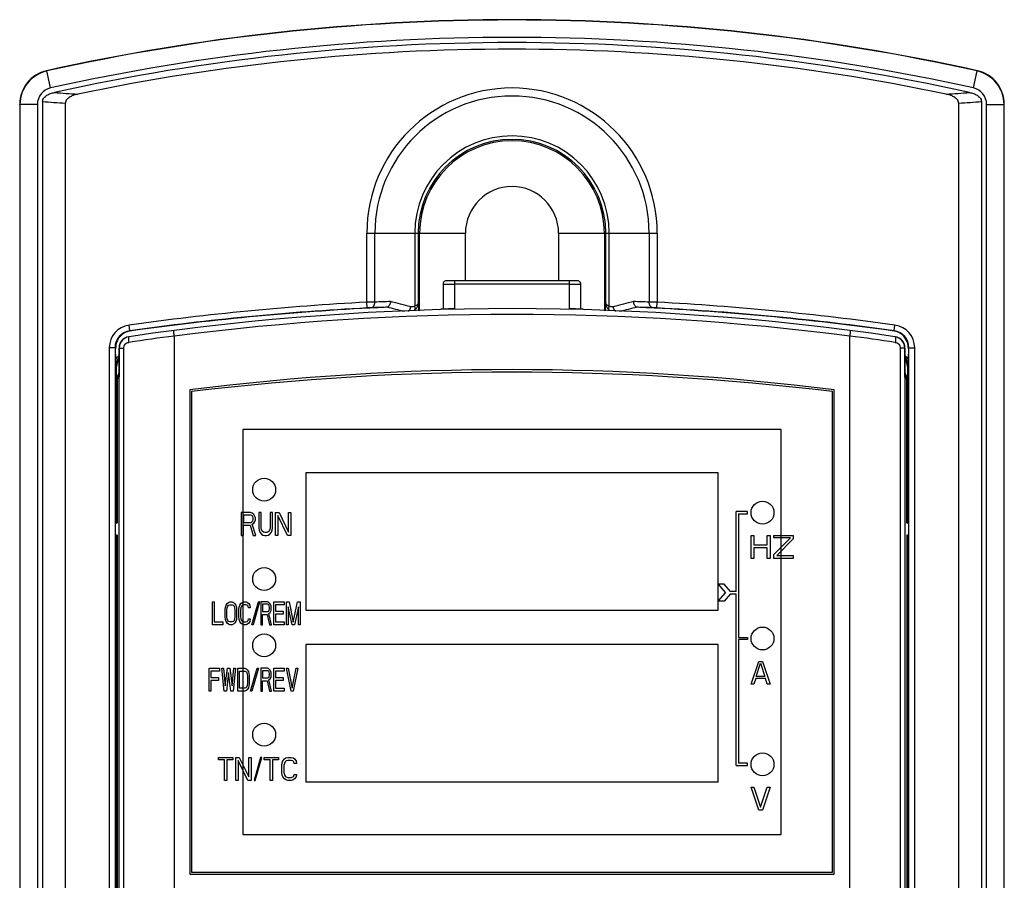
# Model space of a CAD drawing. Header units: millimetres. Extents: x 1117 to 38156, y -1945 to 7303.
# Tile 706 of 831: x 25884 to 25970, y 5673 to 5748. Entities that reach past the tile are written whole.
import ezdxf

# ---------------------------------------------------------------- set-up
doc = ezdxf.new("R2010")
doc.units = ezdxf.units.MM
doc.layers.add('03___PRT_ALL_CURVES', color=7, linetype='Continuous')

msp = doc.modelspace()

# ---------------------------------------------------------------- linework, layer by layer
at = {"color": 7, "linetype": 'Continuous'}
for p, q in [((25886.124, 5743.839), (25886.097, 5743.86)), ((25886.453, 5742.358), (25886.124, 5743.839)), ((25967.044, 5742.358), (25967.373, 5743.839)), ((25967.373, 5743.839), (25967.4, 5743.86)), ((25883.749, 5740.932), (25883.749, 5611.667)), ((25883.775, 5740.911), (25883.749, 5740.932)), ((25883.775, 5740.911), (25883.775, 5611.683)), ((25885.292, 5740.911), (25883.775, 5740.911)), ((25885.292, 5740.911), (25885.292, 5611.683)), ((25885.749, 5741.178), (25885.749, 5611.32)), ((25887.737, 5634.854), (25887.737, 5741.025)), ((25965.76, 5741.025), (25965.76, 5634.854)), ((25967.749, 5741.178), (25967.749, 5611.32)), ((25968.205, 5611.683), (25968.205, 5740.911)), ((25968.205, 5740.911), (25969.722, 5740.911)), ((25969.722, 5740.911), (25969.749, 5740.932)), ((25969.722, 5611.683), (25969.722, 5740.911)), ((25969.749, 5611.667), (25969.749, 5740.932)), ((25914.067, 5723.632), (25914.067, 5729.672)), ((25914.067, 5729.672), (25922.679, 5729.672)), ((25914.768, 5723.648), (25914.768, 5729.672)), ((25918.254, 5729.672), (25918.254, 5723.292)), ((25918.553, 5729.672), (25918.553, 5723.553)), ((25918.68, 5722.885), (25918.68, 5729.672)), ((25922.679, 5725.515), (25922.679, 5729.672)), ((25930.818, 5729.672), (25930.818, 5725.515)), ((25930.818, 5729.672), (25939.43, 5729.672)), ((25934.817, 5729.672), (25934.817, 5722.885)), ((25934.944, 5723.553), (25934.944, 5729.672)), ((25935.243, 5723.292), (25935.243, 5729.672)), ((25938.729, 5729.672), (25938.729, 5723.648)), ((25939.43, 5729.672), (25939.43, 5723.632)), ((25920.724, 5725.203), (25920.724, 5723.031)), ((25921.31, 5725.513), (25921.181, 5725.511)), ((25921.474, 5725.515), (25921.31, 5725.513)), ((25921.665, 5725.515), (25921.474, 5725.515)), ((25931.955, 5725.515), (25921.665, 5725.515)), ((25921.724, 5725.515), (25921.724, 5723.057)), ((25931.773, 5725.215), (25921.724, 5725.215)), ((25931.773, 5723.057), (25931.773, 5725.515)), ((25932.136, 5725.514), (25931.955, 5725.515)), ((25932.773, 5723.031), (25932.773, 5725.203)), ((25914.093, 5723.133), (25914.067, 5723.632)), ((25918.553, 5723.553), (25918.592, 5722.88)), ((25934.905, 5722.88), (25934.944, 5723.553)), ((25939.404, 5723.133), (25939.43, 5723.632)), ((25893.369, 5721.141), (25893.3, 5721.636)), ((25960.128, 5721.141), (25960.198, 5721.636)), ((25893.381, 5721.118), (25893.369, 5721.141)), ((25960.128, 5721.141), (25960.116, 5721.118)), ((25897.249, 5720.665), (25897.249, 5636.282)), ((25956.249, 5636.282), (25956.249, 5720.665)), ((25891.577, 5719.655), (25891.577, 5636.029)), ((25892.077, 5719.655), (25891.577, 5719.655)), ((25892.077, 5719.655), (25892.077, 5636.029)), ((25892.154, 5718.702), (25892.129, 5719.557)), ((25892.423, 5719.631), (25892.423, 5717.103)), ((25892.443, 5636.766), (25892.443, 5719.634)), ((25892.443, 5719.634), (25892.845, 5719.634)), ((25892.845, 5636.766), (25892.845, 5719.634)), ((25960.652, 5719.634), (25960.652, 5636.766)), ((25961.054, 5719.634), (25960.652, 5719.634)), ((25961.054, 5719.634), (25961.054, 5636.764)), ((25961.074, 5717.103), (25961.074, 5719.631)), ((25961.368, 5719.557), (25961.343, 5718.702)), ((25961.42, 5636.029), (25961.42, 5719.655)), ((25961.42, 5719.655), (25961.92, 5719.655)), ((25961.92, 5636.029), (25961.92, 5719.655)), ((25892.185, 5718.069), (25892.209, 5718.024)), ((25892.209, 5704.322), (25892.209, 5718.024)), ((25961.312, 5718.069), (25961.288, 5718.024)), ((25961.288, 5718.024), (25961.288, 5704.322)), ((25892.249, 5716.9), (25892.423, 5717.103)), ((25892.249, 5716.9), (25892.249, 5704.322)), ((25961.249, 5716.9), (25961.074, 5717.103)), ((25961.249, 5704.322), (25961.249, 5716.9)), ((25898.599, 5715.972), (25898.599, 5673.672)), ((25898.749, 5715.822), (25898.749, 5673.822)), ((25954.749, 5673.822), (25954.749, 5715.822)), ((25954.899, 5673.672), (25954.899, 5715.972)), ((25903.249, 5712.522), (25903.249, 5677.122)), ((25950.249, 5712.522), (25903.249, 5712.522)), ((25950.249, 5677.122), (25950.249, 5712.522)), ((25908.749, 5708.722), (25908.749, 5696.722)), ((25944.749, 5708.722), (25908.749, 5708.722)), ((25944.749, 5696.722), (25944.749, 5708.722)), ((25892.093, 5704.322), (25892.209, 5704.322)), ((25892.123, 5703.322), (25892.123, 5704.322)), ((25961.288, 5704.322), (25961.404, 5704.322)), ((25961.375, 5704.322), (25961.375, 5703.322)), ((25892.093, 5703.322), (25892.209, 5703.322)), ((25892.209, 5657.322), (25892.209, 5703.322)), ((25892.249, 5703.322), (25892.249, 5657.322)), ((25961.249, 5703.322), (25961.249, 5657.322)), ((25961.288, 5703.322), (25961.288, 5657.322)), ((25961.288, 5703.322), (25961.404, 5703.322)), ((25908.749, 5696.722), (25944.749, 5696.722)), ((25908.749, 5693.722), (25908.749, 5681.722)), ((25944.749, 5693.722), (25908.749, 5693.722)), ((25944.749, 5681.722), (25944.749, 5693.722)), ((25908.749, 5681.722), (25944.749, 5681.722)), ((25903.249, 5677.122), (25950.249, 5677.122)), ((25898.599, 5673.672), (25954.899, 5673.672)), ((25898.749, 5673.822), (25954.749, 5673.822))]:
    msp.add_line(p, q, dxfattribs=at)
for points in [[(25921.181, 5725.511), (25921.129, 5725.51), (25921.086, 5725.508), (25921.051, 5725.507), (25921.022, 5725.505), (25920.995, 5725.503), (25920.954, 5725.495), (25920.895, 5725.474), (25920.834, 5725.435), (25920.779, 5725.376), (25920.74, 5725.299), (25920.724, 5725.203)], [(25932.773, 5725.203), (25932.773, 5725.217), (25932.753, 5725.309), (25932.71, 5725.387), (25932.651, 5725.444), (25932.588, 5725.481), (25932.53, 5725.498), (25932.494, 5725.504), (25932.465, 5725.506), (25932.432, 5725.508), (25932.391, 5725.509), (25932.342, 5725.51), (25932.283, 5725.512), (25932.136, 5725.514)]]:
    msp.add_lwpolyline(points, dxfattribs=at)
for centre in [(25905.099, 5707.252), (25948.629, 5705.252), (25905.099, 5699.452), (25948.629, 5694.252), (25905.099, 5693.652), (25905.099, 5685.852), (25948.629, 5683.252)]:
    msp.add_circle(centre, 1, dxfattribs=at)
for centre, radius, start, end in [((25926.749, 5560.922), 187.4, 77.47171, 102.52829), ((25926.749, 5560.922), 187.374, 77.47823, 102.52177), ((25926.749, 5560.922), 185.856, 77.47823, 102.52177), ((25926.749, 5560.922), 185.4, 77.55002, 102.44998), ((25926.749, 5560.922), 184.823, 78.16007, 101.83993), ((25886.748, 5740.932), 3, 102.52997, 179.99832), ((25886.775, 5740.91), 3, 102.53266, 179.9891), ((25966.722, 5740.91), 3, 0.0109, 77.46733), ((25966.749, 5740.932), 3, 0.00169, 77.47002), ((25886.775, 5740.91), 1.483, 102.53712, 179.98545), ((25926.749, 5729.672), 12.681, 360, 180), ((25966.723, 5740.911), 1.482, 0.00471, 77.47452), ((25905.684, 5986.452), 245.219, 265.57836, 266.05823), ((25926.749, 5729.672), 11.981, 360, 180), ((25947.504, 5990.675), 249.454, 273.94584, 274.41757), ((25904.984, 5978.438), 238.039, 265.36512, 265.84515), ((25948.212, 5982.364), 241.976, 274.15875, 274.63097), ((25926.749, 5729.672), 8.494, 360, 180), ((25926.749, 5729.672), 8.195, 0, 180), ((25926.749, 5729.672), 8.069, 0, 180), ((25926.749, 5729.672), 4.069, 0, 180), ((25926.749, 5482.64), 241.325, 93.01223, 97.96715), ((25916.05, 5650.684), 72.975, 91.00633, 91.55679), ((25922.962, 5482.569), 241.218, 91.62288, 91.94666), ((25850.615, 5461.221), 270.523, 75.5954, 75.98474), ((26002.882, 5461.221), 270.523, 104.01526, 104.4046), ((25930.535, 5482.569), 241.218, 88.05334, 88.37712), ((25937.177, 5638.606), 85.056, 88.48231, 88.95458), ((25926.749, 5482.64), 241.325, 82.03285, 86.98777), ((25926.749, 5493.405), 229.667, 81.62538, 98.37462), ((25926.749, 5482.64), 240.825, 93.01223, 97.96715), ((25926.749, 5482.64), 240.801, 92.62199, 97.965), ((25926.749, 5493.405), 229.167, 82.60395, 97.39605), ((25922.612, 5482.569), 240.718, 91.63751, 91.94462), ((25850.265, 5461.264), 270.022, 75.61253, 75.94616), ((25920.708, 5722.226), 0.806, 91.63585, 110.97864), ((25926.749, 5501.113), 222.001, 91.29682, 91.5652), ((25926.749, 5501.113), 222.001, 88.4348, 88.70318), ((25932.789, 5722.226), 0.806, 69.01533, 88.36392), ((26003.232, 5461.264), 270.022, 104.05384, 104.38747), ((25926.749, 5482.64), 240.801, 82.035, 87.37801), ((25930.886, 5482.569), 240.718, 88.05538, 88.36249), ((25926.749, 5482.64), 240.825, 82.03285, 86.98777), ((25893.577, 5719.655), 2, 97.97174, 180.00148), ((25959.92, 5719.655), 2, 359.99855, 82.02822), ((25893.577, 5719.656), 1.5, 97.97082, 180.00712), ((25959.92, 5719.656), 1.5, 359.99287, 82.02916), ((25893.423, 5719.631), 1, 98.3803, 179.99158), ((25893.444, 5719.633), 1.001, 98.33272, 179.95048), ((25926.651, 5493.401), 229.171, 97.37154, 98.37461), ((25926.846, 5493.401), 229.171, 81.62539, 82.62846), ((25960.053, 5719.633), 1.001, 0.04954, 81.66725), ((25960.074, 5719.631), 1, 0.00844, 81.61968), ((25959.721, 5719.606), 1.648, 358.30741, 9.28951), ((25893.795, 5719.606), 1.667, 178.34067, 181.6584), ((25893.217, 5717.738), 1.436, 123.62833, 137.80125), ((25893.209, 5718.024), 1, 142.42757, 179.99647), ((25960.28, 5717.738), 1.435, 42.19845, 56.39615), ((25960.288, 5718.024), 1, 0.00401, 37.54414), ((25893.253, 5716.898), 1.005, 145.81846, 163.71822), ((25926.749, 5493.405), 224.34, 82.79156, 97.20844), ((25926.749, 5486.084), 231.438, 83.05119, 96.94881), ((25960.244, 5716.898), 1.005, 16.29419, 34.18023), ((25893.255, 5716.9), 1.006, 163.80705, 179.952), ((25960.242, 5716.9), 1.006, 0.0482, 16.20543)]:
    msp.add_arc(centre, radius, start, end, dxfattribs=at)
for points, knots in [([(25885.749, 5741.178), (25885.749, 5741.235), (25885.772, 5741.352), (25885.893, 5741.552), (25886.126, 5741.734), (25886.443, 5741.875), (25886.666, 5741.938), (25886.779, 5741.962)], [0, 0, 0, 0, 0.125169, 0.250387, 0.49984, 0.749853, 1, 1, 1, 1]), ([(25888.827, 5741.813), (25888.71, 5741.788), (25888.478, 5741.727), (25888.2, 5741.61), (25887.998, 5741.48), (25887.864, 5741.358), (25887.763, 5741.206), (25887.737, 5741.085), (25887.737, 5741.025)], [0, 0, 0, 0, 0.249901, 0.499686, 0.624759, 0.749869, 0.874958, 1, 1, 1, 1]), ([(25965.76, 5741.025), (25965.76, 5741.085), (25965.734, 5741.206), (25965.633, 5741.358), (25965.5, 5741.48), (25965.298, 5741.61), (25965.02, 5741.727), (25964.787, 5741.788), (25964.67, 5741.813)], [0, 0, 0, 0, 0.125041, 0.250131, 0.375241, 0.500314, 0.750099, 1, 1, 1, 1]), ([(25966.718, 5741.962), (25966.831, 5741.938), (25967.055, 5741.875), (25967.371, 5741.734), (25967.604, 5741.552), (25967.726, 5741.352), (25967.749, 5741.235), (25967.749, 5741.178)], [0, 0, 0, 0, 0.250147, 0.50016, 0.749613, 0.87483, 1, 1, 1, 1]), ([(25920.724, 5725.203), (25920.724, 5725.204), (25920.727, 5725.204), (25920.73, 5725.205), (25920.736, 5725.205), (25920.749, 5725.206), (25920.771, 5725.207), (25920.803, 5725.208), (25920.845, 5725.209), (25920.896, 5725.21), (25920.954, 5725.211), (25921.046, 5725.212), (25921.176, 5725.214), (25921.347, 5725.215), (25921.532, 5725.215), (25921.659, 5725.215), (25921.724, 5725.215)], [0, 0, 0, 0, 0.001367, 0.005049, 0.0111, 0.019513, 0.043372, 0.076467, 0.118438, 0.168871, 0.227333, 0.293238, 0.444669, 0.617451, 0.805175, 1, 1, 1, 1]), ([(25931.773, 5725.215), (25931.838, 5725.215), (25931.965, 5725.215), (25932.151, 5725.215), (25932.321, 5725.214), (25932.451, 5725.212), (25932.543, 5725.211), (25932.602, 5725.21), (25932.652, 5725.209), (25932.694, 5725.208), (25932.727, 5725.207), (25932.749, 5725.206), (25932.761, 5725.205), (25932.768, 5725.205), (25932.771, 5725.204), (25932.773, 5725.204), (25932.773, 5725.203)], [0, 0, 0, 0, 0.194825, 0.38255, 0.555333, 0.706764, 0.772669, 0.831131, 0.881564, 0.923535, 0.956629, 0.980488, 0.988901, 0.994951, 0.998633, 1, 1, 1, 1]), ([(25914.443, 5723.148), (25914.488, 5723.151), (25914.583, 5723.187), (25914.689, 5723.304), (25914.755, 5723.464), (25914.769, 5723.585), (25914.768, 5723.648)], [0, 0, 0, 0, 0.208929, 0.444365, 0.712038, 1, 1, 1, 1]), ([(25916.131, 5723.69), (25916.125, 5723.583), (25916.073, 5723.385), (25915.921, 5723.232), (25915.835, 5723.203)], [0, 0, 0, 0, 0.544807, 1, 1, 1, 1]), ([(25918.553, 5723.553), (25918.551, 5723.499), (25918.489, 5723.416), (25918.375, 5723.343), (25918.298, 5723.308), (25918.254, 5723.292)], [0, 0, 0, 0, 0.390551, 0.664765, 1, 1, 1, 1]), ([(25918.553, 5723.553), (25918.552, 5723.443), (25918.495, 5723.215), (25918.348, 5723.033), (25918.259, 5722.956)], [0, 0, 0, 0, 0.483365, 1, 1, 1, 1]), ([(25935.239, 5722.956), (25935.15, 5723.033), (25935.002, 5723.215), (25934.945, 5723.443), (25934.944, 5723.553)], [0, 0, 0, 0, 0.516556, 1, 1, 1, 1]), ([(25935.243, 5723.292), (25935.2, 5723.308), (25935.122, 5723.343), (25935.008, 5723.416), (25934.947, 5723.499), (25934.944, 5723.553)], [0, 0, 0, 0, 0.335166, 0.609359, 1, 1, 1, 1]), ([(25937.662, 5723.203), (25937.577, 5723.232), (25937.424, 5723.385), (25937.373, 5723.583), (25937.367, 5723.69)], [0, 0, 0, 0, 0.455193, 1, 1, 1, 1]), ([(25939.054, 5723.148), (25939.009, 5723.151), (25938.914, 5723.187), (25938.808, 5723.304), (25938.742, 5723.464), (25938.728, 5723.585), (25938.729, 5723.648)], [0, 0, 0, 0, 0.208929, 0.444365, 0.712038, 1, 1, 1, 1]), ([(25914.443, 5723.148), (25914.418, 5723.147), (25914.302, 5723.143), (25914.185, 5723.138), (25914.093, 5723.133)], [0, 0, 0, 0, 0.215015, 1, 1, 1, 1]), ([(25915.835, 5723.203), (25915.828, 5723.201), (25915.795, 5723.192), (25915.76, 5723.19), (25915.733, 5723.189)], [0, 0, 0, 0, 0.219336, 1, 1, 1, 1]), ([(25917.7, 5722.827), (25917.728, 5722.85), (25917.837, 5722.964), (25917.897, 5723.12), (25917.913, 5723.239)], [0, 0, 0, 0, 0.233694, 1, 1, 1, 1]), ([(25918.254, 5723.292), (25918.206, 5723.256), (25918.09, 5723.213), (25917.969, 5723.224), (25917.913, 5723.239)], [0, 0, 0, 0, 0.507471, 1, 1, 1, 1]), ([(25918.259, 5722.956), (25918.271, 5722.978), (25918.309, 5723.087), (25918.286, 5723.209), (25918.254, 5723.292)], [0, 0, 0, 0, 0.215838, 1, 1, 1, 1]), ([(25935.239, 5722.956), (25935.227, 5722.978), (25935.188, 5723.087), (25935.211, 5723.209), (25935.243, 5723.292)], [0, 0, 0, 0, 0.215834, 1, 1, 1, 1]), ([(25935.585, 5723.239), (25935.528, 5723.224), (25935.408, 5723.213), (25935.291, 5723.256), (25935.243, 5723.292)], [0, 0, 0, 0, 0.492661, 1, 1, 1, 1]), ([(25935.797, 5722.827), (25935.769, 5722.85), (25935.66, 5722.964), (25935.6, 5723.12), (25935.585, 5723.239)], [0, 0, 0, 0, 0.233695, 1, 1, 1, 1]), ([(25937.764, 5723.189), (25937.755, 5723.189), (25937.721, 5723.191), (25937.686, 5723.195), (25937.662, 5723.203)], [0, 0, 0, 0, 0.267988, 1, 1, 1, 1]), ([(25939.404, 5723.133), (25939.372, 5723.134), (25939.255, 5723.14), (25939.139, 5723.145), (25939.054, 5723.148)], [0, 0, 0, 0, 0.275303, 1, 1, 1, 1]), ([(25893.381, 5721.118), (25893.214, 5721.094), (25892.941, 5721.004), (25892.579, 5720.745), (25892.322, 5720.42), (25892.168, 5720.029), (25892.133, 5719.775), (25892.129, 5719.654)], [0, 0, 0, 0, 0.242821, 0.402127, 0.635196, 0.825984, 1, 1, 1, 1]), ([(25897.248, 5720.678), (25897.24, 5720.74), (25897.23, 5720.831), (25897.221, 5720.946), (25897.218, 5721.019), (25897.217, 5721.078), (25897.219, 5721.124), (25897.223, 5721.151), (25897.23, 5721.167), (25897.234, 5721.168)], [0, 0, 0, 0, 0.379986, 0.550854, 0.700243, 0.822919, 0.914879, 0.973297, 1, 1, 1, 1]), ([(25956.263, 5721.168), (25956.268, 5721.167), (25956.275, 5721.151), (25956.278, 5721.124), (25956.28, 5721.078), (25956.279, 5721.019), (25956.276, 5720.946), (25956.267, 5720.831), (25956.257, 5720.74), (25956.249, 5720.678)], [0, 0, 0, 0, 0.026703, 0.085121, 0.177081, 0.299757, 0.449146, 0.620014, 1, 1, 1, 1]), ([(25961.347, 5719.872), (25961.311, 5720.094), (25961.17, 5720.455), (25960.746, 5720.917), (25960.361, 5721.083), (25960.116, 5721.118)], [0, 0, 0, 0, 0.362325, 0.600585, 1, 1, 1, 1]), ([(25892.845, 5719.634), (25892.845, 5719.693), (25892.867, 5719.813), (25892.96, 5719.969), (25893.101, 5720.082), (25893.216, 5720.12), (25893.274, 5720.129)], [0, 0, 0, 0, 0.252042, 0.502904, 0.752116, 1, 1, 1, 1]), ([(25893.268, 5720.582), (25893.261, 5720.557), (25893.252, 5720.496), (25893.249, 5720.344), (25893.261, 5720.218), (25893.274, 5720.129)], [0, 0, 0, 0, 0.168671, 0.403598, 1, 1, 1, 1]), ([(25893.299, 5720.623), (25893.296, 5720.623), (25893.279, 5720.615), (25893.272, 5720.596), (25893.268, 5720.582)], [0, 0, 0, 0, 0.179584, 1, 1, 1, 1]), ([(25960.198, 5720.623), (25960.202, 5720.623), (25960.218, 5720.615), (25960.225, 5720.595), (25960.229, 5720.582)], [0, 0, 0, 0, 0.179588, 1, 1, 1, 1]), ([(25960.229, 5720.582), (25960.237, 5720.557), (25960.245, 5720.496), (25960.248, 5720.344), (25960.236, 5720.218), (25960.224, 5720.129)], [0, 0, 0, 0, 0.168668, 0.403592, 1, 1, 1, 1]), ([(25960.224, 5720.129), (25960.282, 5720.12), (25960.396, 5720.082), (25960.537, 5719.969), (25960.631, 5719.813), (25960.652, 5719.693), (25960.652, 5719.634)], [0, 0, 0, 0, 0.247884, 0.497096, 0.747958, 1, 1, 1, 1]), ([(25892.185, 5718.069), (25892.183, 5718.11), (25892.169, 5718.321), (25892.159, 5718.532), (25892.154, 5718.702)], [0, 0, 0, 0, 0.197852, 1, 1, 1, 1]), ([(25892.423, 5718.804), (25892.332, 5718.695), (25892.209, 5718.453), (25892.18, 5718.189), (25892.185, 5718.069)], [0, 0, 0, 0, 0.541396, 1, 1, 1, 1]), ([(25961.075, 5718.804), (25961.165, 5718.694), (25961.288, 5718.453), (25961.317, 5718.189), (25961.312, 5718.069)], [0, 0, 0, 0, 0.541369, 1, 1, 1, 1]), ([(25961.343, 5718.702), (25961.341, 5718.631), (25961.334, 5718.419), (25961.321, 5718.208), (25961.312, 5718.069)], [0, 0, 0, 0, 0.337025, 1, 1, 1, 1])]:
    msp.add_open_spline(points, degree=3, knots=knots, dxfattribs=at)
for points in [[(25897.249, 5720.665), (25897.249, 5720.67), (25897.249, 5720.674), (25897.247, 5720.678)], [(25956.249, 5720.678), (25956.249, 5720.674), (25956.248, 5720.67), (25956.249, 5720.666)]]:
    msp.add_open_spline(points, degree=3, dxfattribs=at)
at = {"layer": '03___PRT_ALL_CURVES', "color": 7, "linetype": 'Continuous'}
for p, q in [((25903.099, 5705.252), (25903.099, 5703.252)), ((25903.899, 5705.252), (25903.099, 5705.252)), ((25904.065, 5705.21), (25903.899, 5705.252)), ((25904.632, 5705.252), (25904.632, 5703.933)), ((25904.832, 5705.252), (25904.632, 5705.252)), ((25904.832, 5703.933), (25904.832, 5705.252)), ((25905.632, 5705.252), (25905.632, 5703.933)), ((25905.832, 5705.252), (25905.632, 5705.252)), ((25905.832, 5703.933), (25905.832, 5705.252)), ((25906.099, 5703.252), (25906.099, 5705.252)), ((25906.099, 5705.252), (25906.399, 5705.252)), ((25906.399, 5705.252), (25907.232, 5703.55)), ((25907.232, 5703.55), (25907.232, 5705.252)), ((25907.232, 5705.252), (25907.432, 5705.252)), ((25907.432, 5705.252), (25907.432, 5703.252)), ((25946.329, 5698.352), (25946.329, 5705.352)), ((25947.329, 5705.352), (25946.329, 5705.352)), ((25947.329, 5705.152), (25947.329, 5705.352)), ((25903.299, 5705.039), (25903.299, 5704.401)), ((25903.932, 5705.039), (25903.299, 5705.039)), ((25903.299, 5704.401), (25903.932, 5704.401)), ((25904.032, 5704.997), (25903.932, 5705.039)), ((25903.932, 5704.401), (25904.032, 5704.444)), ((25904.099, 5704.912), (25904.032, 5704.997)), ((25904.032, 5704.444), (25904.099, 5704.529)), ((25904.199, 5705.082), (25904.065, 5705.21)), ((25904.132, 5704.784), (25904.099, 5704.912)), ((25904.099, 5704.529), (25904.132, 5704.656)), ((25904.132, 5704.656), (25904.132, 5704.784)), ((25904.299, 5704.912), (25904.199, 5705.082)), ((25904.199, 5704.316), (25904.299, 5704.486)), ((25904.332, 5704.784), (25904.299, 5704.912)), ((25904.299, 5704.486), (25904.332, 5704.614)), ((25904.332, 5704.614), (25904.332, 5704.784)), ((25906.299, 5704.997), (25906.299, 5703.252)), ((25907.132, 5703.252), (25906.299, 5704.997)), ((25946.529, 5705.152), (25946.529, 5694.352)), ((25946.529, 5705.152), (25947.329, 5705.152)), ((25903.299, 5703.252), (25903.299, 5704.146)), ((25903.299, 5704.146), (25903.865, 5704.146)), ((25903.865, 5704.146), (25904.132, 5703.252)), ((25904.065, 5704.231), (25904.199, 5704.316)), ((25904.365, 5703.252), (25904.065, 5704.231)), ((25904.632, 5703.933), (25904.665, 5703.72)), ((25904.665, 5703.72), (25904.732, 5703.55)), ((25904.732, 5703.55), (25904.865, 5703.38)), ((25904.865, 5703.763), (25904.832, 5703.933)), ((25904.932, 5703.635), (25904.865, 5703.763)), ((25905.032, 5703.55), (25904.932, 5703.635)), ((25905.165, 5703.507), (25905.032, 5703.55)), ((25905.432, 5703.55), (25905.299, 5703.507)), ((25905.532, 5703.635), (25905.432, 5703.55)), ((25905.599, 5703.763), (25905.532, 5703.635)), ((25905.632, 5703.933), (25905.599, 5703.763)), ((25905.599, 5703.38), (25905.732, 5703.55)), ((25905.732, 5703.55), (25905.799, 5703.72)), ((25905.799, 5703.72), (25905.832, 5703.933)), ((25903.099, 5703.252), (25903.299, 5703.252)), ((25904.132, 5703.252), (25904.365, 5703.252)), ((25904.865, 5703.38), (25904.999, 5703.295)), ((25904.999, 5703.295), (25905.165, 5703.252)), ((25905.299, 5703.507), (25905.165, 5703.507)), ((25905.165, 5703.252), (25905.299, 5703.252)), ((25905.299, 5703.252), (25905.465, 5703.295)), ((25905.465, 5703.295), (25905.599, 5703.38)), ((25906.299, 5703.252), (25906.099, 5703.252)), ((25907.432, 5703.252), (25907.132, 5703.252)), ((25947.629, 5701.252), (25947.629, 5703.252)), ((25947.629, 5703.252), (25947.879, 5703.252)), ((25947.879, 5703.252), (25947.879, 5702.444)), ((25949.045, 5702.444), (25949.045, 5703.252)), ((25949.045, 5703.252), (25949.295, 5703.252)), ((25949.295, 5703.252), (25949.295, 5701.252)), ((25949.629, 5703.039), (25949.629, 5703.252)), ((25949.629, 5703.252), (25951.295, 5703.252)), ((25949.629, 5701.593), (25951.087, 5703.039)), ((25951.087, 5703.039), (25949.629, 5703.039)), ((25951.295, 5702.954), (25949.879, 5701.507)), ((25951.295, 5703.252), (25951.295, 5702.954)), ((25947.879, 5702.444), (25949.045, 5702.444)), ((25947.879, 5702.188), (25947.879, 5701.252)), ((25949.045, 5702.188), (25947.879, 5702.188)), ((25949.045, 5701.252), (25949.045, 5702.188)), ((25947.879, 5701.252), (25947.629, 5701.252)), ((25949.295, 5701.252), (25949.045, 5701.252)), ((25949.629, 5701.252), (25949.629, 5701.593)), ((25951.295, 5701.252), (25949.629, 5701.252)), ((25949.879, 5701.507), (25951.295, 5701.507)), ((25951.295, 5701.507), (25951.295, 5701.252)), ((25945.283, 5699.002), (25944.761, 5699.002)), ((25944.761, 5699.002), (25945.39, 5698.252)), ((25945.829, 5698.352), (25945.283, 5699.002)), ((25944.761, 5697.502), (25945.39, 5698.252)), ((25945.829, 5698.152), (25945.283, 5697.502)), ((25946.329, 5698.352), (25945.829, 5698.352)), ((25945.829, 5698.152), (25946.329, 5698.152)), ((25946.329, 5683.152), (25946.329, 5698.152)), ((25900.599, 5695.452), (25900.599, 5697.452)), ((25900.599, 5697.452), (25900.749, 5697.452)), ((25900.749, 5697.452), (25900.749, 5695.707)), ((25901.699, 5696.771), (25901.724, 5696.984)), ((25901.699, 5696.133), (25901.699, 5696.771)), ((25901.724, 5696.984), (25901.774, 5697.154)), ((25901.774, 5697.154), (25901.874, 5697.324)), ((25901.849, 5696.771), (25901.874, 5696.942)), ((25901.849, 5696.133), (25901.849, 5696.771)), ((25901.874, 5697.324), (25901.974, 5697.41)), ((25901.874, 5696.942), (25901.924, 5697.069)), ((25901.924, 5697.069), (25901.999, 5697.154)), ((25901.974, 5697.41), (25902.099, 5697.452)), ((25901.999, 5697.154), (25902.099, 5697.197)), ((25902.099, 5697.452), (25902.299, 5697.452)), ((25902.099, 5697.197), (25902.299, 5697.197)), ((25902.299, 5697.452), (25902.424, 5697.41)), ((25902.299, 5697.197), (25902.399, 5697.154)), ((25902.399, 5697.154), (25902.474, 5697.069)), ((25902.424, 5697.41), (25902.524, 5697.324)), ((25902.474, 5697.069), (25902.524, 5696.942)), ((25902.524, 5697.324), (25902.624, 5697.154)), ((25902.524, 5696.942), (25902.549, 5696.771)), ((25902.549, 5696.771), (25902.549, 5696.133)), ((25902.624, 5697.154), (25902.674, 5696.984)), ((25902.674, 5696.984), (25902.699, 5696.771)), ((25902.699, 5696.771), (25902.699, 5696.133)), ((25902.899, 5696.771), (25902.924, 5696.984)), ((25902.899, 5696.133), (25902.899, 5696.771)), ((25902.924, 5696.984), (25902.974, 5697.154)), ((25902.974, 5697.154), (25903.074, 5697.324)), ((25903.074, 5696.942), (25903.049, 5696.771)), ((25903.049, 5696.771), (25903.049, 5696.133)), ((25903.074, 5697.324), (25903.174, 5697.41)), ((25903.124, 5697.069), (25903.074, 5696.942)), ((25903.199, 5697.154), (25903.124, 5697.069)), ((25903.174, 5697.41), (25903.299, 5697.452)), ((25903.299, 5697.197), (25903.199, 5697.154)), ((25903.299, 5697.452), (25903.524, 5697.452)), ((25903.524, 5697.197), (25903.299, 5697.197)), ((25903.524, 5697.452), (25903.649, 5697.41)), ((25903.624, 5697.154), (25903.524, 5697.197)), ((25903.699, 5697.069), (25903.624, 5697.154)), ((25903.649, 5697.41), (25903.749, 5697.324)), ((25903.724, 5696.942), (25903.699, 5697.069)), ((25903.874, 5696.942), (25903.724, 5696.942)), ((25903.749, 5697.324), (25903.849, 5697.154)), ((25903.849, 5697.154), (25903.874, 5696.942)), ((25904.025, 5695.452), (25904.599, 5697.452)), ((25904.703, 5697.452), (25904.129, 5695.452)), ((25904.703, 5697.452), (25904.599, 5697.452)), ((25904.799, 5697.452), (25904.799, 5695.452)), ((25905.399, 5697.452), (25904.799, 5697.452)), ((25904.949, 5697.239), (25904.949, 5696.601)), ((25905.424, 5697.239), (25904.949, 5697.239)), ((25905.524, 5697.41), (25905.399, 5697.452)), ((25905.499, 5697.197), (25905.424, 5697.239)), ((25905.424, 5696.601), (25905.499, 5696.644)), ((25905.549, 5697.112), (25905.499, 5697.197)), ((25905.499, 5696.644), (25905.549, 5696.729)), ((25905.624, 5697.282), (25905.524, 5697.41)), ((25905.574, 5696.984), (25905.549, 5697.112)), ((25905.549, 5696.729), (25905.574, 5696.856)), ((25905.574, 5696.856), (25905.574, 5696.984)), ((25905.699, 5697.112), (25905.624, 5697.282)), ((25905.624, 5696.516), (25905.699, 5696.686)), ((25905.724, 5696.984), (25905.699, 5697.112)), ((25905.699, 5696.686), (25905.724, 5696.814)), ((25905.724, 5696.814), (25905.724, 5696.984)), ((25905.949, 5695.452), (25905.949, 5697.452)), ((25905.949, 5697.452), (25906.849, 5697.452)), ((25906.099, 5697.197), (25906.099, 5696.644)), ((25906.849, 5697.197), (25906.099, 5697.197)), ((25906.099, 5696.644), (25906.749, 5696.644)), ((25906.749, 5696.644), (25906.749, 5696.388)), ((25906.849, 5697.452), (25906.849, 5697.197)), ((25907.049, 5695.452), (25907.049, 5697.452)), ((25907.049, 5697.452), (25907.274, 5697.452)), ((25907.199, 5697.027), (25907.199, 5695.452)), ((25907.549, 5695.452), (25907.199, 5697.027)), ((25907.274, 5697.452), (25907.649, 5695.665)), ((25907.649, 5695.665), (25908.024, 5697.452)), ((25908.099, 5697.027), (25907.749, 5695.452)), ((25908.024, 5697.452), (25908.249, 5697.452)), ((25908.099, 5695.452), (25908.099, 5697.027)), ((25908.249, 5697.452), (25908.249, 5695.452)), ((25945.283, 5697.502), (25944.761, 5697.502)), ((25901.724, 5695.92), (25901.699, 5696.133)), ((25901.774, 5695.75), (25901.724, 5695.92)), ((25901.874, 5695.963), (25901.849, 5696.133)), ((25901.924, 5695.835), (25901.874, 5695.963)), ((25901.999, 5695.75), (25901.924, 5695.835)), ((25902.474, 5695.835), (25902.399, 5695.75)), ((25902.524, 5695.963), (25902.474, 5695.835)), ((25902.549, 5696.133), (25902.524, 5695.963)), ((25902.674, 5695.92), (25902.624, 5695.75)), ((25902.699, 5696.133), (25902.674, 5695.92)), ((25902.924, 5695.92), (25902.899, 5696.133)), ((25902.974, 5695.75), (25902.924, 5695.92)), ((25903.049, 5696.133), (25903.074, 5695.963)), ((25903.074, 5695.963), (25903.124, 5695.835)), ((25903.124, 5695.835), (25903.199, 5695.75)), ((25903.624, 5695.75), (25903.699, 5695.835)), ((25903.699, 5695.835), (25903.724, 5695.963)), ((25903.724, 5695.963), (25903.874, 5695.963)), ((25903.874, 5695.963), (25903.849, 5695.75)), ((25904.949, 5696.601), (25905.424, 5696.601)), ((25904.949, 5695.452), (25904.949, 5696.346)), ((25904.949, 5696.346), (25905.374, 5696.346)), ((25905.374, 5696.346), (25905.574, 5695.452)), ((25905.524, 5696.431), (25905.624, 5696.516)), ((25905.749, 5695.452), (25905.524, 5696.431)), ((25906.099, 5696.388), (25906.099, 5695.707)), ((25906.749, 5696.388), (25906.099, 5696.388)), ((25901.499, 5695.452), (25900.599, 5695.452)), ((25900.749, 5695.707), (25901.499, 5695.707)), ((25901.499, 5695.707), (25901.499, 5695.452)), ((25901.874, 5695.58), (25901.774, 5695.75)), ((25901.974, 5695.495), (25901.874, 5695.58)), ((25902.099, 5695.452), (25901.974, 5695.495)), ((25902.099, 5695.707), (25901.999, 5695.75)), ((25902.299, 5695.707), (25902.099, 5695.707)), ((25902.299, 5695.452), (25902.099, 5695.452)), ((25902.399, 5695.75), (25902.299, 5695.707)), ((25902.424, 5695.495), (25902.299, 5695.452)), ((25902.524, 5695.58), (25902.424, 5695.495)), ((25902.624, 5695.75), (25902.524, 5695.58)), ((25903.074, 5695.58), (25902.974, 5695.75)), ((25903.174, 5695.495), (25903.074, 5695.58)), ((25903.299, 5695.452), (25903.174, 5695.495)), ((25903.199, 5695.75), (25903.299, 5695.707)), ((25903.299, 5695.707), (25903.524, 5695.707)), ((25903.524, 5695.452), (25903.299, 5695.452)), ((25903.524, 5695.707), (25903.624, 5695.75)), ((25903.649, 5695.495), (25903.524, 5695.452)), ((25903.749, 5695.58), (25903.649, 5695.495)), ((25903.849, 5695.75), (25903.749, 5695.58)), ((25904.129, 5695.452), (25904.025, 5695.452)), ((25904.799, 5695.452), (25904.949, 5695.452)), ((25905.574, 5695.452), (25905.749, 5695.452)), ((25906.849, 5695.452), (25905.949, 5695.452)), ((25906.099, 5695.707), (25906.849, 5695.707)), ((25906.849, 5695.707), (25906.849, 5695.452)), ((25907.199, 5695.452), (25907.049, 5695.452)), ((25907.749, 5695.452), (25907.549, 5695.452)), ((25908.249, 5695.452), (25908.099, 5695.452)), ((25946.529, 5694.352), (25947.329, 5694.352)), ((25946.529, 5694.152), (25946.529, 5683.352)), ((25947.329, 5694.152), (25946.529, 5694.152)), ((25947.329, 5694.352), (25947.329, 5694.152)), ((25900.299, 5689.652), (25900.299, 5691.652)), ((25900.299, 5691.652), (25901.199, 5691.652)), ((25901.199, 5691.652), (25901.199, 5691.397)), ((25901.599, 5689.652), (25901.399, 5691.652)), ((25901.399, 5691.652), (25901.549, 5691.652)), ((25901.549, 5691.652), (25901.699, 5690.12)), ((25901.699, 5690.12), (25901.899, 5691.652)), ((25901.899, 5691.652), (25902.099, 5691.652)), ((25902.099, 5691.652), (25902.299, 5690.12)), ((25902.299, 5690.12), (25902.449, 5691.652)), ((25902.599, 5691.652), (25902.399, 5689.652)), ((25902.449, 5691.652), (25902.599, 5691.652)), ((25902.799, 5689.652), (25902.799, 5691.652)), ((25902.799, 5691.652), (25903.399, 5691.652)), ((25903.399, 5691.652), (25903.524, 5691.61)), ((25903.524, 5691.61), (25903.624, 5691.524)), ((25903.624, 5691.524), (25903.724, 5691.354)), ((25903.921, 5689.652), (25904.495, 5691.652)), ((25904.599, 5691.652), (25904.025, 5689.652)), ((25904.495, 5691.652), (25904.599, 5691.652)), ((25904.799, 5691.652), (25904.799, 5689.652)), ((25905.399, 5691.652), (25904.799, 5691.652)), ((25905.524, 5691.61), (25905.399, 5691.652)), ((25905.624, 5691.482), (25905.524, 5691.61)), ((25905.949, 5689.652), (25905.949, 5691.652)), ((25905.949, 5691.652), (25906.849, 5691.652)), ((25906.849, 5691.652), (25906.849, 5691.397)), ((25907.449, 5689.652), (25907.049, 5691.652)), ((25907.049, 5691.652), (25907.199, 5691.652)), ((25907.199, 5691.652), (25907.549, 5689.907)), ((25907.549, 5689.907), (25907.899, 5691.652)), ((25908.049, 5691.652), (25907.649, 5689.652)), ((25907.899, 5691.652), (25908.049, 5691.652)), ((25947.629, 5690.252), (25948.295, 5692.252)), ((25948.087, 5690.933), (25948.462, 5692.082)), ((25948.295, 5692.252), (25948.629, 5692.252)), ((25948.462, 5692.082), (25948.837, 5690.933)), ((25948.629, 5692.252), (25949.295, 5690.252)), ((25900.449, 5691.397), (25900.449, 5690.844)), ((25901.199, 5691.397), (25900.449, 5691.397)), ((25900.449, 5690.844), (25901.099, 5690.844)), ((25901.099, 5690.844), (25901.099, 5690.588)), ((25901.999, 5691.269), (25901.799, 5689.652)), ((25902.199, 5689.652), (25901.999, 5691.269)), ((25902.949, 5689.907), (25902.949, 5691.397)), ((25902.949, 5691.397), (25903.399, 5691.397)), ((25903.399, 5691.397), (25903.499, 5691.354)), ((25903.499, 5691.354), (25903.574, 5691.269)), ((25903.574, 5691.269), (25903.624, 5691.142)), ((25903.624, 5691.142), (25903.649, 5690.971)), ((25903.649, 5690.971), (25903.649, 5690.333)), ((25903.724, 5691.354), (25903.774, 5691.184)), ((25903.774, 5691.184), (25903.799, 5690.971)), ((25903.799, 5690.971), (25903.799, 5690.333)), ((25904.949, 5691.439), (25904.949, 5690.801)), ((25905.424, 5691.439), (25904.949, 5691.439)), ((25904.949, 5690.801), (25905.424, 5690.801)), ((25905.499, 5691.397), (25905.424, 5691.439)), ((25905.424, 5690.801), (25905.499, 5690.844)), ((25905.549, 5691.312), (25905.499, 5691.397)), ((25905.499, 5690.844), (25905.549, 5690.929)), ((25905.524, 5690.631), (25905.624, 5690.716)), ((25905.749, 5689.652), (25905.524, 5690.631)), ((25905.574, 5691.184), (25905.549, 5691.312)), ((25905.549, 5690.929), (25905.574, 5691.056)), ((25905.574, 5691.056), (25905.574, 5691.184)), ((25905.699, 5691.312), (25905.624, 5691.482)), ((25905.624, 5690.716), (25905.699, 5690.886)), ((25905.724, 5691.184), (25905.699, 5691.312)), ((25905.699, 5690.886), (25905.724, 5691.014)), ((25905.724, 5691.014), (25905.724, 5691.184)), ((25906.099, 5691.397), (25906.099, 5690.844)), ((25906.849, 5691.397), (25906.099, 5691.397)), ((25906.099, 5690.844), (25906.749, 5690.844)), ((25906.749, 5690.844), (25906.749, 5690.588)), ((25948.045, 5690.763), (25947.879, 5690.252)), ((25948.879, 5690.763), (25948.045, 5690.763)), ((25948.837, 5690.933), (25948.087, 5690.933)), ((25949.045, 5690.252), (25948.879, 5690.763)), ((25900.449, 5690.588), (25900.449, 5689.652)), ((25901.099, 5690.588), (25900.449, 5690.588)), ((25903.399, 5689.907), (25902.949, 5689.907)), ((25903.499, 5689.95), (25903.399, 5689.907)), ((25903.574, 5690.035), (25903.499, 5689.95)), ((25903.624, 5689.78), (25903.524, 5689.695)), ((25903.624, 5690.163), (25903.574, 5690.035)), ((25903.649, 5690.333), (25903.624, 5690.163)), ((25903.724, 5689.95), (25903.624, 5689.78)), ((25903.774, 5690.12), (25903.724, 5689.95)), ((25903.799, 5690.333), (25903.774, 5690.12)), ((25904.949, 5689.652), (25904.949, 5690.546)), ((25904.949, 5690.546), (25905.374, 5690.546)), ((25905.374, 5690.546), (25905.574, 5689.652)), ((25906.099, 5690.588), (25906.099, 5689.907)), ((25906.749, 5690.588), (25906.099, 5690.588)), ((25906.099, 5689.907), (25906.849, 5689.907)), ((25906.849, 5689.907), (25906.849, 5689.652)), ((25947.879, 5690.252), (25947.629, 5690.252)), ((25949.295, 5690.252), (25949.045, 5690.252)), ((25900.449, 5689.652), (25900.299, 5689.652)), ((25901.799, 5689.652), (25901.599, 5689.652)), ((25902.399, 5689.652), (25902.199, 5689.652)), ((25903.399, 5689.652), (25902.799, 5689.652)), ((25903.524, 5689.695), (25903.399, 5689.652)), ((25904.025, 5689.652), (25903.921, 5689.652)), ((25904.799, 5689.652), (25904.949, 5689.652)), ((25905.574, 5689.652), (25905.749, 5689.652)), ((25906.849, 5689.652), (25905.949, 5689.652)), ((25907.649, 5689.652), (25907.449, 5689.652)), ((25901.099, 5683.639), (25901.099, 5683.852)), ((25901.099, 5683.852), (25902.365, 5683.852)), ((25902.365, 5683.852), (25902.365, 5683.639)), ((25902.632, 5681.852), (25902.632, 5683.852)), ((25902.632, 5683.852), (25902.932, 5683.852)), ((25902.932, 5683.852), (25903.765, 5682.15)), ((25903.765, 5682.15), (25903.765, 5683.852)), ((25903.765, 5683.852), (25903.965, 5683.852)), ((25903.965, 5683.852), (25903.965, 5681.852)), ((25904.795, 5683.852), (25904.221, 5681.852)), ((25904.325, 5681.852), (25904.899, 5683.852)), ((25904.899, 5683.852), (25904.795, 5683.852)), ((25905.099, 5683.639), (25905.099, 5683.852)), ((25905.099, 5683.852), (25906.365, 5683.852)), ((25906.365, 5683.852), (25906.365, 5683.639)), ((25906.865, 5683.724), (25906.999, 5683.81)), ((25906.999, 5683.81), (25907.165, 5683.852)), ((25907.165, 5683.852), (25907.465, 5683.852)), ((25907.465, 5683.852), (25907.632, 5683.81)), ((25907.632, 5683.81), (25907.765, 5683.724)), ((25901.632, 5683.639), (25901.099, 5683.639)), ((25901.632, 5681.852), (25901.632, 5683.639)), ((25901.832, 5683.639), (25901.832, 5681.852)), ((25902.365, 5683.639), (25901.832, 5683.639)), ((25902.832, 5683.597), (25902.832, 5681.852)), ((25903.665, 5681.852), (25902.832, 5683.597)), ((25905.632, 5683.639), (25905.099, 5683.639)), ((25905.632, 5681.852), (25905.632, 5683.639)), ((25905.832, 5683.639), (25905.832, 5681.852)), ((25906.365, 5683.639), (25905.832, 5683.639)), ((25906.632, 5683.171), (25906.665, 5683.384)), ((25906.632, 5682.533), (25906.632, 5683.171)), ((25906.665, 5683.384), (25906.732, 5683.554)), ((25906.732, 5683.554), (25906.865, 5683.724)), ((25906.865, 5683.342), (25906.832, 5683.171)), ((25906.832, 5683.171), (25906.832, 5682.533)), ((25906.932, 5683.469), (25906.865, 5683.342)), ((25907.032, 5683.554), (25906.932, 5683.469)), ((25907.165, 5683.597), (25907.032, 5683.554)), ((25907.465, 5683.597), (25907.165, 5683.597)), ((25907.599, 5683.554), (25907.465, 5683.597)), ((25907.699, 5683.469), (25907.599, 5683.554)), ((25907.732, 5683.342), (25907.699, 5683.469)), ((25907.932, 5683.342), (25907.732, 5683.342)), ((25907.765, 5683.724), (25907.899, 5683.554)), ((25907.899, 5683.554), (25907.932, 5683.342)), ((25946.329, 5683.152), (25947.329, 5683.152)), ((25947.329, 5683.352), (25946.529, 5683.352)), ((25947.329, 5683.152), (25947.329, 5683.352)), ((25906.665, 5682.32), (25906.632, 5682.533)), ((25906.732, 5682.15), (25906.665, 5682.32)), ((25906.865, 5681.98), (25906.732, 5682.15)), ((25906.832, 5682.533), (25906.865, 5682.363)), ((25906.865, 5682.363), (25906.932, 5682.235)), ((25906.932, 5682.235), (25907.032, 5682.15)), ((25907.032, 5682.15), (25907.165, 5682.107)), ((25907.165, 5682.107), (25907.465, 5682.107)), ((25907.465, 5682.107), (25907.599, 5682.15)), ((25907.599, 5682.15), (25907.699, 5682.235)), ((25907.699, 5682.235), (25907.732, 5682.363)), ((25907.732, 5682.363), (25907.932, 5682.363)), ((25907.899, 5682.15), (25907.765, 5681.98)), ((25907.932, 5682.363), (25907.899, 5682.15)), ((25901.832, 5681.852), (25901.632, 5681.852)), ((25902.832, 5681.852), (25902.632, 5681.852)), ((25903.965, 5681.852), (25903.665, 5681.852)), ((25904.221, 5681.852), (25904.325, 5681.852)), ((25905.832, 5681.852), (25905.632, 5681.852)), ((25906.999, 5681.895), (25906.865, 5681.98)), ((25907.165, 5681.852), (25906.999, 5681.895)), ((25907.465, 5681.852), (25907.165, 5681.852)), ((25907.632, 5681.895), (25907.465, 5681.852)), ((25907.765, 5681.98), (25907.632, 5681.895)), ((25947.629, 5681.252), (25947.879, 5681.252)), ((25948.295, 5679.252), (25947.629, 5681.252)), ((25947.879, 5681.252), (25948.462, 5679.507)), ((25948.462, 5679.507), (25949.045, 5681.252)), ((25949.295, 5681.252), (25948.629, 5679.252)), ((25949.045, 5681.252), (25949.295, 5681.252)), ((25948.629, 5679.252), (25948.295, 5679.252))]:
    msp.add_line(p, q, dxfattribs=at)

doc.saveas('drawing.dxf')
